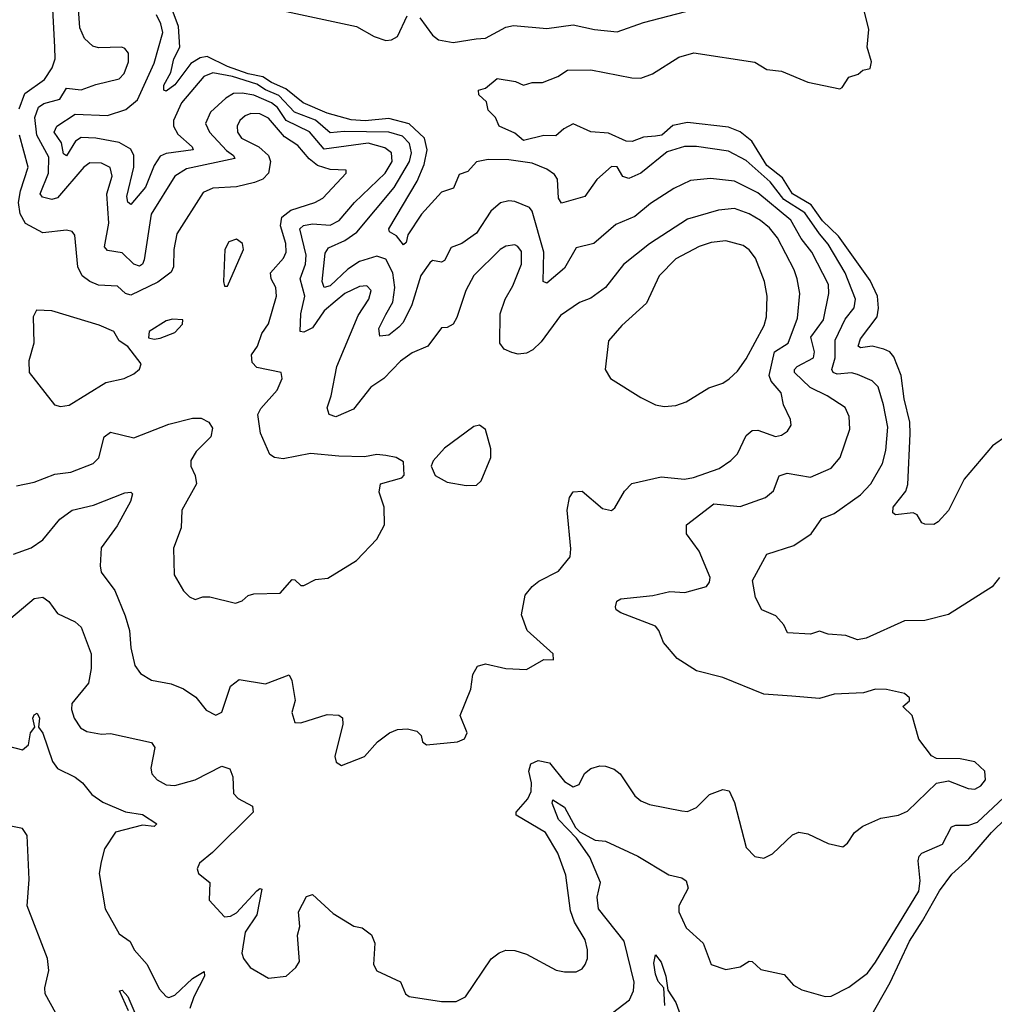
# Model space of a CAD drawing. Extents: x 1493970 to 1595317, y 729910 to 844791.
# Tile 280 of 338: x 1576596 to 1579922, y 779639 to 782999. Entities that reach past the tile are written whole.
import ezdxf

# ---------------------------------------------------------------- set-up
doc = ezdxf.new("R2010")
doc.units = 0

msp = doc.modelspace()

# ---------------------------------------------------------------- linework, layer by layer
at = {"layer": '0CON10XD'}
for points in [[(1576574.8, 781175.2), (1576635, 781196.8), (1576675, 781223.9), (1576732.2, 781295), (1576775, 781325.3), (1576847.4, 781342.6), (1576955, 781384), (1576975, 781386.7), (1576980.7, 781380.7), (1576974.2, 781355), (1576928.2, 781271.8), (1576873.8, 781196.2), (1576870, 781135), (1576874, 781114), (1576920.6, 781050.6), (1576955.3, 780965), (1576970.7, 780915), (1576974.6, 780855), (1576989.1, 780795), (1577007.8, 780767.8), (1577045.4, 780745.4), (1577112.8, 780732.8), (1577155, 780715.6), (1577196.9, 780686.9), (1577232.6, 780642.6), (1577265, 780626), (1577285, 780636.2), (1577315, 780724.3), (1577345, 780747.5), (1577435, 780732.4), (1577515, 780763.3), (1577524.2, 780744.2), (1577535.8, 780675.8), (1577524.6, 780635), (1577535, 780600.8), (1577555, 780600), (1577645, 780627.8), (1577685, 780625.8), (1577697.1, 780617.1), (1577698.1, 780595), (1577670.8, 780485), (1577675.9, 780465.9), (1577693.8, 780453.8), (1577772.5, 780485), (1577816.7, 780535), (1577857.5, 780565), (1577885, 780576.7), (1577918.8, 780578.8), (1577950.7, 780570.7), (1577966.1, 780556.1), (1577970, 780535), (1577984.4, 780524.4), (1578090, 780535), (1578113.3, 780545), (1578123.3, 780565), (1578098.8, 780625), (1578135.4, 780714.6), (1578141.9, 780765), (1578157.6, 780792.4), (1578185, 780801.4), (1578255, 780784.6), (1578325, 780782.1), (1578385, 780816.2), (1578417.5, 780815), (1578416.2, 780835), (1578327.1, 780915), (1578307.9, 780967.9), (1578320.8, 781035), (1578344.2, 781065), (1578367.2, 781082.8), (1578435, 781117.5), (1578473.8, 781166.2), (1578476.8, 781193.2), (1578464.6, 781325), (1578471.7, 781368.3), (1578485, 781388), (1578515, 781390), (1578585, 781330.8), (1578615, 781323.8), (1578627.3, 781332.7), (1578660.3, 781389.7), (1578685, 781415.7), (1578785, 781438.5), (1578865, 781430.6), (1578895, 781436.5), (1578982.3, 781467.7), (1579022.9, 781495), (1579045, 781517.1), (1579075, 781580), (1579095, 781596.7), (1579115, 781598.5), (1579175, 781576.7), (1579195, 781580.6), (1579215.6, 781595), (1579228.5, 781615), (1579226.5, 781635), (1579202.9, 781685), (1579194, 781725), (1579160.7, 781765), (1579152.9, 781785), (1579171.9, 781865), (1579218.4, 781895), (1579249.9, 781980.1), (1579258.2, 782065), (1579248.9, 782115), (1579239.1, 782145), (1579182.4, 782255), (1579155, 782288.8), (1579123.9, 782313.9), (1579085, 782336.7), (1579035, 782354.2), (1578980.6, 782349.4), (1578875, 782318.4), (1578745, 782234.2), (1578656.2, 782163.8), (1578595, 782085.5), (1578545, 782048.2), (1578506.7, 782033.3), (1578441.1, 781988.9), (1578375, 781900), (1578347.4, 781872.6), (1578325, 781861.1), (1578297.3, 781857.3), (1578275, 781863.1), (1578248.8, 781875), (1578234.3, 781895), (1578235.3, 781995), (1578252.8, 782045), (1578278.8, 782091.2), (1578308.3, 782165), (1578307.8, 782207.8), (1578296.2, 782225), (1578285, 782230), (1578255, 782226.4), (1578235, 782214.2), (1578145, 782125.4), (1578117.8, 782075), (1578087.7, 781982.3), (1578075, 781960), (1578055, 781948.8), (1578035, 781947.5), (1577988, 781885), (1577935, 781861.8), (1577895, 781833.5), (1577838.1, 781775), (1577793.8, 781745), (1577735, 781670), (1577675, 781643.3), (1577651.6, 781651.6), (1577644.7, 781674.7), (1577658.9, 781715), (1577678.3, 781815), (1577750.4, 781989.6), (1577787.1, 782045), (1577795.3, 782075), (1577780.9, 782090.9), (1577755, 782088.9), (1577705.4, 782065), (1577672.3, 782037.7), (1577634.8, 782005), (1577595, 781947.8), (1577565, 781932.1), (1577553.3, 781935), (1577555.6, 781995), (1577569.1, 782055), (1577553.4, 782115), (1577571.3, 782165), (1577573.7, 782195), (1577552.2, 782285), (1577564, 782296), (1577595, 782301.9), (1577655, 782297.5), (1577686.5, 782313.5), (1577737.8, 782375), (1577842.9, 782475), (1577866.3, 782515), (1577864.7, 782545), (1577841.9, 782561.9), (1577785, 782577.3), (1577635, 782557), (1577585, 782615.8), (1577505.2, 782655.2), (1577475, 782698.6), (1577455, 782714.9), (1577395, 782740.7), (1577355, 782748.6), (1577325, 782746.5), (1577298.6, 782731.4), (1577246.9, 782683.1), (1577229.6, 782645), (1577242.9, 782615), (1577301.9, 782551.9), (1577325.4, 782535), (1577329.4, 782525), (1577165, 782490.2), (1577125.3, 782465), (1577044.1, 782335), (1577020.6, 782179.4), (1577015.2, 782164.8), (1577005, 782158.2), (1576985, 782164.2), (1576945, 782202.9), (1576895, 782210.8), (1576885, 782223.8), (1576899.8, 782305), (1576893, 782405), (1576911.3, 782465), (1576904.6, 782494.6), (1576875, 782509.6), (1576835, 782510.4), (1576815, 782495.4), (1576725, 782391.4), (1576705, 782385.6), (1576673, 782393), (1576665.9, 782405), (1576694, 782475), (1576695, 782530), (1576654.6, 782605), (1576646.9, 782665), (1576659.9, 782700.1), (1576677.5, 782712.5), (1576732.5, 782727.5), (1576755.4, 782764.6), (1576805, 782759), (1576855, 782777.8), (1576935, 782796.8), (1576952.5, 782815), (1576967.5, 782855), (1576966.5, 782885), (1576955, 782900), (1576944.5, 782904.5), (1576865, 782902.3), (1576845, 782908.9), (1576816.7, 782935), (1576801.3, 782971.3), (1576795, 783051.2)], [(1576593.7, 782695), (1576613.2, 782746.8), (1576680, 782795), (1576705.9, 782834.1), (1576717.2, 782865), (1576715.8, 782905), (1576708.2, 783035)], [(1579325, 782268.4), (1579275, 782339.9), (1579203.8, 782385), (1579156.4, 782445), (1579075, 782518.8), (1579015, 782550), (1578905, 782566.1), (1578864.4, 782565.6), (1578805, 782548), (1578715, 782474.7), (1578675, 782456.8), (1578654, 782464), (1578635, 782496.9), (1578615, 782497.3), (1578565, 782453.9), (1578524.2, 782395.8), (1578445, 782373.1), (1578435, 782390), (1578430.8, 782455), (1578420.9, 782470.9), (1578395, 782489.2), (1578345, 782508.9), (1578265, 782521), (1578195, 782521.9), (1578155, 782514.1), (1578125, 782480.4), (1578095, 782470), (1578076.6, 782423.4), (1578035, 782410), (1577967, 782335), (1577920.7, 782265), (1577915, 782238.8), (1577905, 782231.1), (1577881.2, 782261.2), (1577858.1, 782275), (1577855.4, 782285), (1577952, 782448), (1577976.1, 782505), (1577985.7, 782555), (1577976.8, 782595), (1577925, 782643.8), (1577855, 782661.9), (1577775, 782653.8), (1577727.2, 782657.2), (1577645, 782679.5), (1577563.3, 782715), (1577503.4, 782763.4), (1577455, 782784), (1577425, 782804.2), (1577375, 782814.1), (1577305, 782838.9), (1577235, 782872.6), (1577211.4, 782868.6), (1577180.2, 782849.8), (1577125, 782776.5), (1577096, 782755), (1577088, 782758), (1577087.8, 782775), (1577111.3, 782818.7), (1577122.1, 782865), (1577141.9, 782905), (1577137.2, 782975), (1577112.4, 783042.4)], [(1577506.2, 783026.2), (1577745, 782975.2), (1577805, 782941.4), (1577845, 782927.3), (1577865, 782929.5), (1577885, 782941.4), (1577917.6, 783012.4)], [(1577961.5, 783005), (1578005, 782945.7), (1578025, 782930), (1578075, 782920.8), (1578153.7, 782933.6), (1578185, 782935.4), (1578255, 782973.6), (1578281.2, 782978.8), (1578395, 782969.1), (1578485, 782981.5), (1578557.5, 782965), (1578635, 782957.3), (1578725, 782989.5), (1578895, 783033.1)], [(1579965, 781578.8), (1579915.4, 781545), (1579819.5, 781430.5), (1579765, 781323.8), (1579730, 781285), (1579715, 781276.7), (1579685, 781277.5), (1579675, 781282.5), (1579658.9, 781308.9), (1579645, 781315.8), (1579585, 781309.4), (1579575.7, 781315.7), (1579576.7, 781335), (1579619.6, 781390.4), (1579627.2, 781412.8), (1579634.8, 781585.2), (1579633.3, 781625), (1579614.2, 781705), (1579604.1, 781785), (1579578.9, 781848.9), (1579565, 781865.3), (1579545, 781874.7), (1579505, 781884.6), (1579465, 781878.9), (1579457.3, 781885), (1579465, 781910), (1579522.2, 781985), (1579526.9, 782015), (1579522.8, 782055), (1579498.6, 782108.6), (1579390.3, 782260.3), (1579335, 782312.3), (1579297.1, 782367.1), (1579233.2, 782405), (1579199.5, 782459.5), (1579145, 782501.2), (1579093.8, 782583.8), (1579055, 782616.5), (1579015, 782632.3), (1578875, 782648.4), (1578825, 782637.6), (1578787.4, 782605), (1578765, 782600.8), (1578725, 782597.8), (1578686.4, 782583.6), (1578665.2, 782584.8), (1578605, 782611.6), (1578545, 782616), (1578485, 782643.8), (1578453.1, 782626.9), (1578425, 782601.9), (1578385, 782603.4), (1578315, 782586.7), (1578285, 782611.2), (1578232.5, 782635), (1578220, 782665), (1578195, 782690), (1578188.3, 782718.3), (1578162.7, 782742.7), (1578161.7, 782758.3), (1578185, 782765.4), (1578225, 782797.9), (1578287.7, 782787.7), (1578315, 782775.8), (1578345, 782784.6), (1578380, 782785), (1578432.5, 782805), (1578465, 782826.2), (1578545, 782827.1), (1578685, 782800), (1578715, 782799.5), (1578755, 782814.5), (1578845, 782870.9), (1578896, 782886), (1579105, 782853.3), (1579145, 782828.9), (1579195, 782823.3), (1579285, 782785.7), (1579395, 782763.3), (1579403, 782767), (1579425, 782802.5), (1579457, 782813), (1579473, 782827), (1579498.3, 782831.7), (1579502.5, 782855), (1579487.5, 782905), (1579493.3, 782965), (1579476.2, 783035)], [(1576565, 780956.5), (1576645, 781023.8), (1576675, 781028), (1576695, 781013.8), (1576725, 780972.9), (1576784.4, 780944.4), (1576805, 780926.2), (1576839.5, 780835), (1576839.6, 780785), (1576830, 780735), (1576773.8, 780665), (1576772.3, 780645), (1576781.8, 780615), (1576802.7, 780582.7), (1576825, 780569.5), (1576875, 780560.9), (1576905, 780562.7), (1577045, 780532.9), (1577056.4, 780515), (1577043.3, 780445), (1577046.9, 780425), (1577064.3, 780405), (1577095, 780388.5), (1577125, 780386.2), (1577195, 780405.4), (1577285, 780451.4), (1577312.3, 780442.3), (1577322.5, 780415), (1577325, 780358.8), (1577341.2, 780341.2), (1577390, 780315), (1577392.5, 780295), (1577253.1, 780156.9), (1577209.1, 780120.9), (1577201.2, 780101.2), (1577206.2, 780085), (1577244.3, 780054.3), (1577242, 779995), (1577295, 779938), (1577315, 779939.6), (1577335, 779951), (1577405, 780026.5), (1577415, 780034.2), (1577421.7, 780031.7), (1577404.5, 779945), (1577365, 779885.3), (1577353.7, 779813.7), (1577359.2, 779795), (1577382, 779765), (1577445, 779728), (1577505, 779735.7), (1577537.5, 779765), (1577550, 779785), (1577543.8, 779875), (1577551.4, 779905), (1577547.5, 779955), (1577575, 780006.7), (1577595, 780013.3), (1577665, 779948.8), (1577735.8, 779905.8), (1577765, 779900), (1577795.9, 779875.9), (1577808, 779848), (1577803.1, 779775), (1577815, 779753.3), (1577895, 779716.2), (1577912.5, 779675), (1577925, 779666), (1578035, 779649.2), (1578085, 779649.2), (1578116.7, 779665), (1578205, 779794.2), (1578232, 779815), (1578255, 779823.6), (1578285, 779822.7), (1578325, 779810.5), (1578426.1, 779756.1), (1578455, 779749.5), (1578495, 779750), (1578515, 779760.6), (1578525.3, 779774.7), (1578533.8, 779795), (1578534, 779825), (1578525, 779858.6), (1578489.6, 779919.6), (1578475, 779958.6), (1578459.8, 780079.8), (1578432.2, 780155), (1578390.3, 780225), (1578290, 780285), (1578290, 780295), (1578329.6, 780340.4), (1578341.3, 780365), (1578342.7, 780395), (1578333, 780435), (1578340.5, 780459.5), (1578365, 780470.8), (1578403.6, 780463.6), (1578455, 780399.2), (1578485, 780380.8), (1578505, 780388.8), (1578522.9, 780427.1), (1578545, 780444.3), (1578575, 780453.3), (1578595, 780452.2), (1578625, 780441.1), (1578645, 780425.7), (1578695, 780350.8), (1578715, 780333.1), (1578745, 780320.6), (1578855, 780299.2), (1578875, 780297.5), (1578905, 780310.8), (1578950, 780355), (1578995, 780372), (1579017, 780367), (1579035, 780327.5), (1579075, 780173.8), (1579105, 780144), (1579135, 780138), (1579165, 780152.5), (1579232.7, 780217.3), (1579255, 780226.7), (1579285, 780221.2), (1579355, 780187.5), (1579405, 780176), (1579421.3, 780188.7), (1579445, 780225.7), (1579473.1, 780246.9), (1579535, 780274.2), (1579595, 780284.2), (1579625, 780298), (1579725, 780394.2), (1579765, 780402), (1579832.5, 780375), (1579855, 780372.9), (1579876, 780385), (1579892, 780405), (1579890, 780435), (1579855, 780466.2), (1579805, 780476.7), (1579725, 780477.5), (1579707, 780487), (1579664.1, 780544.1), (1579641.2, 780625), (1579610, 780655), (1579632.5, 780675), (1579632.5, 780685), (1579615, 780700), (1579553.6, 780713.6), (1579515.9, 780714.1), (1579475, 780701.4), (1579375, 780696.9), (1579325, 780682.1), (1579230.9, 780690.9), (1579135, 780697.5), (1578995, 780754.4), (1578905, 780777.5), (1578839.1, 780819.1), (1578793.4, 780873.4), (1578776.7, 780915), (1578765, 780928.9), (1578646.7, 780975), (1578631.2, 780985), (1578628.8, 780995), (1578633.3, 781015), (1578647.3, 781022.7), (1578756.1, 781033.9), (1578815, 781047.5), (1578865.9, 781044.1), (1578939.2, 781065), (1578950.2, 781079.8), (1578952.2, 781095), (1578914.4, 781185), (1578870.8, 781245), (1578871.4, 781275), (1578965, 781346.6), (1579055, 781337.8), (1579141.5, 781368.5), (1579168.8, 781391.2), (1579187.9, 781442.1), (1579215, 781451.5), (1579295, 781437.7), (1579365, 781468.9), (1579396.2, 781505), (1579428.8, 781601.2), (1579426.2, 781645), (1579412.5, 781675), (1579351.8, 781715), (1579293.5, 781743.5), (1579240, 781795), (1579239.7, 781805), (1579248.8, 781815), (1579305.3, 781845), (1579308.3, 781865), (1579295.2, 781915), (1579338.6, 781975), (1579357.6, 782065), (1579355.8, 782095), (1579299, 782205), (1579262.1, 782252.1), (1579227.5, 782315), (1579115, 782408.3), (1579035, 782447.4), (1578953.2, 782456.8), (1578885, 782450.4), (1578827.8, 782422.2), (1578748.3, 782371.7), (1578695, 782326.8), (1578630.6, 782299.4), (1578555.6, 782235), (1578495, 782220.6), (1578455, 782151.5), (1578395, 782099.6), (1578381.8, 782105), (1578384.8, 782205), (1578345, 782345.8), (1578335, 782357.8), (1578285, 782378.5), (1578265, 782380.9), (1578236.7, 782373.3), (1578203.8, 782345), (1578155, 782270), (1578105, 782235.5), (1578068.3, 782221.7), (1578045, 782176.9), (1578035, 782171.5), (1578005, 782176.7), (1577995, 782168.9), (1577965, 782125.5), (1577933.8, 782026.2), (1577903.9, 781966.1), (1577890, 781950), (1577855, 781922.5), (1577825, 781919.2), (1577821.3, 781945), (1577845, 781992.3), (1577868.8, 782035), (1577875.5, 782085), (1577868.6, 782135), (1577845, 782181.2), (1577815, 782192.4), (1577755, 782173.3), (1577715, 782147.3), (1577655, 782090.4), (1577635, 782084.8), (1577627.9, 782105), (1577638.4, 782201.6), (1577649.5, 782220.5), (1577705, 782244.8), (1577746.3, 782273.7), (1577873.6, 782426.4), (1577925.7, 782515), (1577932.4, 782545), (1577926.3, 782576.3), (1577901.6, 782601.6), (1577855, 782614.9), (1577702.9, 782617.1), (1577655, 782612.3), (1577605, 782656.2), (1577533, 782683), (1577480.4, 782740.4), (1577435, 782759), (1577405, 782778.8), (1577322.1, 782805), (1577255, 782817), (1577224, 782805), (1577148, 782715), (1577121, 782655), (1577120.9, 782635), (1577135, 782608.7), (1577184.6, 782565), (1577187.8, 782555), (1577095, 782542.3), (1577075, 782532.6), (1577055, 782501.8), (1577025, 782427.2), (1576975, 782367.8), (1576965, 782375.7), (1576961, 782395), (1576984.9, 782495.1), (1576985.3, 782535.3), (1576975, 782557), (1576935, 782579.6), (1576855, 782594.7), (1576805, 782596.9), (1576786, 782584), (1576755, 782534.6), (1576745, 782541.1), (1576738.4, 782578.4), (1576712.9, 782615), (1576722.3, 782635), (1576785, 782676.3), (1576895, 782671.6), (1576957.5, 782692.5), (1576997.7, 782725), (1577055, 782850), (1577083.7, 782955), (1577077.7, 782985), (1577062.6, 783015)], [(1576585, 781408), (1576645, 781420.8), (1576715, 781448.1), (1576770, 781455), (1576846, 781484), (1576865.8, 781504.2), (1576883.8, 781575), (1576905, 781591.2), (1576985, 781571.6), (1577105, 781618.8), (1577185, 781638.9), (1577215, 781639.4), (1577241.2, 781625), (1577253.1, 781605), (1577247.8, 781575), (1577197.8, 781525), (1577180, 781495), (1577180, 781475), (1577195, 781443.3), (1577198.9, 781415), (1577149.1, 781325), (1577147.1, 781265), (1577120, 781195), (1577122.9, 781105), (1577155, 781050), (1577175, 781030), (1577195, 781020), (1577220.7, 781029.3), (1577245, 781030), (1577331.7, 781008.3), (1577355, 781016.2), (1577375, 781033.8), (1577395, 781040), (1577485, 781041.9), (1577525, 781088.6), (1577535, 781088), (1577555, 781068), (1577565, 781068), (1577605, 781088.8), (1577647.3, 781092.7), (1577745, 781153.8), (1577815, 781226.7), (1577840.8, 781275), (1577840, 781335), (1577823, 781387), (1577827.5, 781415), (1577900, 781435), (1577907.5, 781445), (1577905, 781490), (1577880, 781505), (1577845, 781512), (1577815, 781515.7), (1577772.3, 781507.7), (1577685, 781508.9), (1577588, 781518), (1577495, 781500), (1577465, 781504.5), (1577449.4, 781515), (1577417.4, 781587.4), (1577408.3, 781651.7), (1577418.2, 781671.8), (1577473.8, 781735), (1577491.2, 781775), (1577487.5, 781795), (1577405, 781812.1), (1577389.3, 781829.3), (1577387.2, 781855), (1577407.6, 781885), (1577422, 781928), (1577445, 781960.8), (1577471.9, 782055), (1577470.3, 782085), (1577454.2, 782115), (1577451.4, 782135), (1577496.4, 782185), (1577505.2, 782205), (1577503.6, 782235), (1577485.7, 782295), (1577490.4, 782325), (1577520.7, 782349.3), (1577602.9, 782375), (1577630.3, 782389.7), (1577710, 782475), (1577710, 782485), (1577655, 782487.4), (1577611.7, 782501.7), (1577583.8, 782523.8), (1577545, 782569.2), (1577499.4, 782599.4), (1577445, 782662.8), (1577415, 782677.3), (1577385, 782678.5), (1577365, 782671.2), (1577347.1, 782655), (1577338.3, 782635), (1577339.5, 782615), (1577352.5, 782595), (1577411.5, 782565), (1577444.7, 782535), (1577451.6, 782515), (1577445.2, 782474.8), (1577425.7, 782454.3), (1577397.2, 782442.7), (1577335, 782428.7), (1577255, 782424.1), (1577221.3, 782408.7), (1577132.3, 782267.7), (1577121.8, 782215), (1577120.3, 782155), (1577112.3, 782137.7), (1577066.6, 782103.4), (1576975, 782059.3), (1576957.3, 782065), (1576929.2, 782089.2), (1576865, 782092.7), (1576834.5, 782105), (1576808.5, 782125), (1576794.1, 782155), (1576783.3, 782263.3), (1576775, 782276), (1576755, 782280.5), (1576675, 782271.1), (1576615, 782303.5), (1576596.7, 782336.7), (1576591.9, 782375), (1576598.6, 782415), (1576624.7, 782495), (1576594.6, 782604.6)], [(1577305, 782090), (1577360, 782215), (1577356.2, 782235), (1577335, 782250), (1577309.1, 782240.9), (1577295.8, 782215), (1577291.2, 782105), (1577295, 782090), (1577305, 782090)], [(1579940, 781095), (1579915, 781063.3), (1579765, 780968.9), (1579685, 780948.9), (1579615, 780947.8), (1579485, 780887.9), (1579455, 780882.9), (1579415, 780897.1), (1579355, 780902.1), (1579325, 780912.5), (1579295, 780902.5), (1579216.4, 780906.4), (1579203.6, 780933.6), (1579176.7, 780965), (1579128.9, 780985), (1579107.3, 781027.3), (1579096.9, 781085), (1579145.4, 781174.6), (1579237.3, 781205), (1579296.9, 781245), (1579333.6, 781296.4), (1579375, 781313.8), (1579465, 781377.2), (1579500.9, 781415), (1579539.7, 781485), (1579551.3, 781528.7), (1579558.9, 781608.9), (1579544.2, 781685), (1579525, 781745.6), (1579505, 781766.7), (1579455, 781788.4), (1579435, 781793.3), (1579385, 781789.1), (1579371.5, 781795), (1579367.2, 781805), (1579378.8, 781845), (1579379.2, 781905), (1579412.6, 781977.4), (1579444.1, 782015.9), (1579448.4, 782045), (1579412.9, 782135), (1579355, 782232.6), (1579325, 782268.4)], [(1578795, 781679.5), (1578835, 781682.9), (1578870, 781695), (1578947.6, 781742.4), (1578995, 781758.6), (1579017.1, 781772.9), (1579045, 781799.2), (1579075, 781841.4), (1579136.7, 781955), (1579144.7, 781985), (1579146.5, 782055), (1579138, 782105), (1579107.1, 782185), (1579085, 782213.3), (1579065, 782227.9), (1579005, 782244), (1578955, 782238.8), (1578914.3, 782225), (1578835, 782182.3), (1578778.5, 782125), (1578735, 782031.1), (1578650.6, 781955), (1578605, 781903.3), (1578593.8, 781805), (1578612.5, 781775), (1578715, 781709.2), (1578765, 781684.3), (1578795, 781679.5)], [(1576735, 781678.6), (1576765, 781683.3), (1576889.1, 781760.9), (1576952.5, 781775), (1576985, 781790), (1577004.1, 781805.9), (1577010, 781825), (1576965, 781884.2), (1576935, 781902.5), (1576916.7, 781935), (1576866.7, 781956.7), (1576705, 782005.7), (1576652.5, 782007.5), (1576641.2, 781985), (1576644.3, 781895), (1576627.1, 781835), (1576627.5, 781795), (1576714, 781685), (1576735, 781678.6)], [(1577055, 781908.8), (1577075, 781912.5), (1577125, 781931.2), (1577150.7, 781959.3), (1577152.5, 781975), (1577117.1, 781977.1), (1577095, 781971.4), (1577037.5, 781935), (1577035, 781913.3), (1577055, 781908.8)], [(1578119.3, 781409.3), (1578155, 781410), (1578170, 781425), (1578203.8, 781505), (1578203.3, 781535), (1578185, 781600), (1578165, 781615.8), (1578145, 781611.2), (1578045, 781536.2), (1578006.4, 781493.6), (1578000, 781475), (1578013.6, 781443.6), (1578055, 781421.2), (1578119.3, 781409.3)], [(1576503.4, 780533.4), (1576605, 780507.8), (1576625.8, 780525), (1576632.2, 780565), (1576647.5, 780585), (1576640, 780615), (1576645, 780627.1), (1576655, 780632.5), (1576663.1, 780615), (1576660, 780585), (1576674.6, 780564.6), (1576707.8, 780467.8), (1576725, 780443.8), (1576785, 780414.4), (1576810, 780395), (1576842.2, 780355), (1576879.3, 780329.3), (1576956.2, 780296.2), (1577015, 780287.1), (1577064.2, 780255), (1577055, 780245.8), (1577015, 780250), (1576923.1, 780226.9), (1576885, 780170), (1576873.3, 780125), (1576867.3, 780085), (1576887.7, 779965), (1576935, 779880), (1576973.2, 779853.2), (1576986.2, 779825), (1577030.9, 779775), (1577071.8, 779691.8), (1577095, 779665.4), (1577105, 779662.7), (1577125, 779670.8), (1577185, 779727.6), (1577225, 779751.2), (1577225.8, 779735), (1577190.2, 779665), (1577176.8, 779625)], [(1578565, 779569.4), (1578676.4, 779655), (1578690.3, 779685), (1578692.4, 779715), (1578658.7, 779855), (1578571.3, 779965), (1578566.7, 780005), (1578578.2, 780055), (1578541.1, 780141.1), (1578496.4, 780206.4), (1578435, 780269.5), (1578412.4, 780325), (1578415, 780337.1), (1578455, 780312.3), (1578492.7, 780242.7), (1578507.6, 780227.6), (1578559.5, 780199.5), (1578595.3, 780195.3), (1578705, 780144.7), (1578811.3, 780081.3), (1578855, 780070.5), (1578870.2, 780060.2), (1578876.9, 780035), (1578845.6, 779975), (1578844.6, 779954.6), (1578869.7, 779899.7), (1578927.9, 779847.9), (1578955.8, 779775), (1579005, 779758.5), (1579055, 779766.9), (1579085, 779786.9), (1579095, 779785.7), (1579125, 779757.5), (1579205, 779741.2), (1579236.7, 779705), (1579265, 779688.8), (1579345, 779666), (1579365, 779666.7), (1579425, 779698), (1579488.5, 779745), (1579516.9, 779783.1), (1579663.8, 780025), (1579669, 780061), (1579661.7, 780128.3), (1579665.3, 780144.7), (1579675, 780154.6), (1579745, 780185.5), (1579775.8, 780244.2), (1579790.1, 780249.9), (1579835, 780250.4), (1579865, 780261), (1580008.1, 780395)], [(1579495, 779586.9), (1579566.9, 779713.1), (1579632.9, 779855), (1579676.2, 779923.8), (1579735, 780026.7), (1579777, 780083), (1579835, 780135.3), (1579912.6, 780225), (1580059.8, 780370.2)], [(1576718.9, 779608.9), (1576682.2, 779675), (1576681.2, 779695), (1576695.4, 779755), (1576690, 779795), (1576621.4, 779975), (1576627.8, 780065), (1576621.1, 780215), (1576605, 780238.7), (1576495, 780260.2)], [(1578760.3, 779779.7), (1578765, 779808), (1578785, 779782.5), (1578800.8, 779735), (1578807.5, 779687.5), (1578835.3, 779645), (1578855, 779588)], [(1578797.1, 779635), (1578794, 779695), (1578775, 779717.5), (1578765, 779742.5), (1578760.3, 779779.7)], [(1576966.5, 779616.5), (1576936.7, 779685), (1576945, 779687.8), (1576965, 779665.4), (1577010.5, 779560.5)]]:
    msp.add_lwpolyline(points, dxfattribs=at)

doc.saveas('drawing.dxf')
